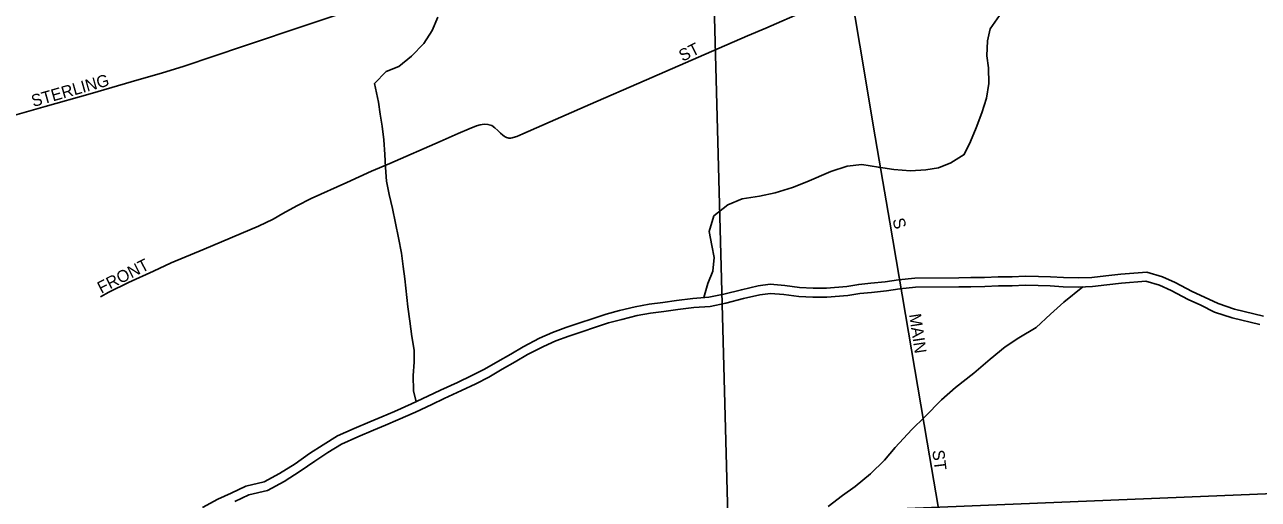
# Model space of a CAD drawing. Extents: x 1985906 to 2360102, y 891258 to 1222054.
# Drawn here: x 2163486 to 2168641, y 1079331 to 1081312 of the extents above; entities that cross this region are included whole.
import ezdxf

# ---------------------------------------------------------------- set-up
doc = ezdxf.new("R2010")
doc.units = 0
for name, color, linetype in [('GM_X_City_Street', 7, 'Continuous'), ('GM_X_City_Street_Text', 7, 'Continuous'), ('GM_X_Minor_River', 7, 'Continuous'), ('GM_X_Section', 7, 'Continuous')]:
    doc.layers.add(name, color=color, linetype=linetype)

msp = doc.modelspace()

# ---------------------------------------------------------------- linework, layer by layer
at = {"layer": 'GM_X_City_Street'}
for points in [[(2167056.1, 1080747.3), (2167031.2, 1080892.5), (2166993.7, 1081119), (2166937.6, 1081450.8)], [(2163403.6, 1080923.3), (2163444.7, 1080935.1), (2163571.8, 1080970.5), (2163760.1, 1081023.8), (2163964.7, 1081083), (2164058, 1081109.5), (2164152.3, 1081139.4), (2164400.4, 1081222), (2164667.1, 1081311), (2164758.3, 1081342.2), (2164829.3, 1081365.4)], [(2163803.1, 1080176.7), (2163837.7, 1080196), (2163920.3, 1080236.5), (2164024.2, 1080284), (2164098.5, 1080317.6), (2164236.5, 1080374.6), (2164463.6, 1080471.4), (2164524, 1080500), (2164565.1, 1080523.8), (2164622.6, 1080556.8), (2164683.8, 1080586.1), (2164831.6, 1080653.1), (2164935.7, 1080700.3), (2165012, 1080732.4), (2165222.6, 1080825.2), (2165298, 1080857.9), (2165342.9, 1080878.1), (2165373.6, 1080890.2), (2165389.4, 1080894.6), (2165405.7, 1080896.9), (2165422, 1080895.9), (2165437.4, 1080890.8), (2165451.2, 1080881.9), (2165463.4, 1080870.7), (2165474.7, 1080858.9), (2165483.4, 1080851.6), (2165488.9, 1080847.2), (2165494.1, 1080844), (2165499.1, 1080841.2), (2165504.8, 1080839.4), (2165509.4, 1080838.5), (2165514.4, 1080838.4), (2165517.9, 1080838.8), (2165522.7, 1080839.6), (2165527.2, 1080840.7), (2165543, 1080846.1), (2165568.1, 1080857.1), (2165704.6, 1080916.7), (2165872.4, 1080990.6), (2166052.9, 1081068.6), (2166355.4, 1081199.9), (2166506.6, 1081265), (2166582.6, 1081297.9), (2166748.9, 1081369.7)], [(2167321.8, 1079195.1), (2167256.4, 1079569.6), (2167100.5, 1080488.2), (2167056.1, 1080747.3)]]:
    msp.add_lwpolyline(points, dxfattribs=at)
at = {"layer": 'GM_X_Minor_River'}
for points in [[(2165122.3, 1079738.6), (2165110.4, 1079783.5), (2165109.8, 1079847.7), (2165113.3, 1079903.9), (2165112.9, 1079954.1), (2165104.3, 1080010.2), (2165095.7, 1080074.4), (2165087.1, 1080134.5), (2165074, 1080250.8), (2165067.5, 1080302.9), (2165061, 1080359), (2165048.3, 1080423.1), (2165035.7, 1080483.2), (2165023.1, 1080545.3), (2165008.5, 1080603.4), (2164998, 1080659.5), (2164993.5, 1080715.6), (2164991, 1080769.8), (2164986.4, 1080832), (2164979.8, 1080888.1), (2164971.4, 1080938.2), (2164964.9, 1080988.3), (2164948.1, 1081066.4), (2164995.9, 1081117), (2165049.9, 1081137.6), (2165101.8, 1081180.2), (2165153.6, 1081232.9), (2165189.2, 1081287.4), (2165212.8, 1081343.8)], [(2166324.1, 1080172.9), (2166340.1, 1080232.5), (2166361.8, 1080282.9), (2166367.3, 1080341.1), (2166356.8, 1080391.2), (2166346.2, 1080449.3), (2166365.7, 1080513.7), (2166423.6, 1080560.4), (2166483.6, 1080585.1), (2166555.9, 1080595.8), (2166622, 1080610.4), (2166694.2, 1080633.2), (2166754.3, 1080655.8), (2166854.3, 1080698.9), (2166922.5, 1080721.6), (2166984.7, 1080728.2), (2167053.1, 1080716.8), (2167117.5, 1080707.4), (2167187.9, 1080702), (2167252.1, 1080706.6), (2167304.3, 1080715.1), (2167356.4, 1080735.7), (2167412.3, 1080770.3), (2167437.9, 1080824.8), (2167461.5, 1080881.2), (2167485.1, 1080943.6), (2167504.6, 1081006), (2167514.1, 1081066.3), (2167513.5, 1081132.5), (2167507, 1081182.7), (2167508.5, 1081244.9), (2167520.1, 1081295.2), (2167559.8, 1081349.7)], [(2168662.2, 1080095.6), (2168541.4, 1080124.6), (2168472.9, 1080148.1), (2168416.4, 1080175.6), (2168363.9, 1080199.2), (2168293.2, 1080236.7), (2168240.8, 1080260.3), (2168174.3, 1080279.8), (2168065.9, 1080270.7), (2168003.6, 1080264.1), (2167945.4, 1080257.5), (2167889.2, 1080255), (2167826.9, 1080256.4), (2167772.6, 1080259.9), (2167722.3, 1080261.5), (2167666.1, 1080263), (2167611.8, 1080260.4), (2167553.6, 1080259.9), (2167497.3, 1080257.4), (2167439, 1080256.8), (2167388.8, 1080256.3), (2167206, 1080254.6), (2167137.7, 1080248), (2167081.5, 1080239.4), (2167021.3, 1080232.8), (2166971.1, 1080228.4), (2166921, 1080219.9), (2166836.6, 1080213.1), (2166780.4, 1080212.5), (2166724.1, 1080216), (2166661.7, 1080223.5), (2166601.4, 1080228.9), (2166551.2, 1080222.4), (2166481, 1080205.7), (2166406.8, 1080187), (2166344.7, 1080174.3), (2166278.4, 1080169.7), (2166210.2, 1080161.1), (2166152, 1080152.5), (2166095.7, 1080145.9), (2166037.6, 1080135.3), (2165971.4, 1080118.7), (2165915.3, 1080104.1), (2165747, 1080048.3), (2165690.9, 1080027.8), (2165636.9, 1080003.2), (2165568.9, 1079968.4), (2165516.9, 1079937.8), (2165462.9, 1079907.2), (2165407, 1079874.6), (2165354.9, 1079848), (2165294.9, 1079819.4), (2165222.9, 1079786.6), (2165170.9, 1079762), (2165102.8, 1079729.2), (2165030.8, 1079698.5), (2164978.7, 1079675.9), (2164928.7, 1079655.4), (2164862.6, 1079626.7), (2164792.6, 1079595.9), (2164732.6, 1079559.2), (2164676.7, 1079522.6), (2164616.8, 1079479.9), (2164550.9, 1079439.1), (2164486.9, 1079404.4), (2164410.7, 1079385.6), (2164348.6, 1079356.9), (2164292.6, 1079332.3), (2164228.6, 1079297.6)], [(2164364.3, 1079322.3), (2164423.3, 1079349.6), (2164500.7, 1079368.7), (2164569.9, 1079406.2), (2164637.8, 1079448.2), (2164698.2, 1079491.2), (2164753, 1079527.1), (2164810.2, 1079562.1), (2164877.8, 1079591.8), (2164943.5, 1079620.4), (2164993.5, 1079640.9), (2165045.8, 1079663.6), (2165118.5, 1079694.6), (2165187.2, 1079727.7), (2165238.9, 1079752.1), (2165311, 1079784.9), (2165371.8, 1079813.9), (2165425.2, 1079841.2), (2165481.9, 1079874.3), (2165535.9, 1079904.9), (2165587.2, 1079935.1), (2165653.4, 1079968.9), (2165705.4, 1079992.6), (2165759.5, 1080012.4), (2165926, 1080067.6), (2165980.8, 1080081.9), (2166045.6, 1080098.2), (2166101.3, 1080108.3), (2166156.9, 1080114.8), (2166215.3, 1080123.4), (2166282.1, 1080131.9), (2166349.8, 1080136.6), (2166415.3, 1080149.9), (2166490.1, 1080168.8), (2166558.1, 1080185), (2166602.1, 1080190.7), (2166657.7, 1080185.6), (2166720.6, 1080178.1), (2166779.4, 1080174.5), (2166838.3, 1080175.1), (2166925.7, 1080182.1), (2166976, 1080190.6), (2167025.1, 1080195), (2167086.5, 1080201.7), (2167142.4, 1080210.2), (2167208, 1080216.6), (2167389.2, 1080218.3), (2167439.4, 1080218.8), (2167498.3, 1080219.4), (2167554.6, 1080221.9), (2167612.9, 1080222.4), (2167666.4, 1080224.9), (2167721.3, 1080223.5), (2167770.8, 1080222), (2167825.2, 1080218.4), (2167889.6, 1080217), (2167948.4, 1080219.6), (2168007.8, 1080226.3), (2168069.5, 1080232.9), (2168170.4, 1080241.3), (2168227.6, 1080224.6), (2168276.5, 1080202.6), (2168347.2, 1080165.1), (2168400.2, 1080141.2), (2168458.3, 1080112.9), (2168530.8, 1080088.1), (2168646.4, 1080060.4)], [(2167908.2, 1080217.8), (2167827.8, 1080154.1), (2167772, 1080103.4), (2167712.2, 1080048.6), (2167640.3, 1080005.8), (2167582.3, 1079967.2), (2167520.5, 1079916.4), (2167452.7, 1079857.6), (2167374.9, 1079798.6), (2167317.1, 1079745.9), (2167247.4, 1079675), (2167193.6, 1079622.3), (2167123.9, 1079547.4), (2167078.2, 1079494.8), (2167020.4, 1079438.1), (2166956.6, 1079385.3), (2166902.7, 1079346.7), (2166842.8, 1079302)]]:
    msp.add_lwpolyline(points, dxfattribs=at)
at = {"layer": 'GM_X_Section'}
for points in [[(2166281.8, 1084568.6), (2169519.4, 1084669.3), (2171681.5, 1084865.9), (2171687.9, 1084551.7), (2171838.6, 1079483.3), (2166424.4, 1079261.9)], [(2166281.8, 1084568.6), (2166424.4, 1079261.9), (2161115.7, 1079103.4), (2160986.8, 1084468.2)], [(2171838.6, 1079483.3), (2171844.1, 1079281.2), (2172006.3, 1074014.7), (2166569.2, 1073905.3), (2166424.4, 1079261.9)]]:
    msp.add_lwpolyline(points, close=True, dxfattribs=at)

# ---------------------------------------------------------------- texts
at = {"layer": 'GM_X_City_Street_Text'}
for s, rotation, p in [('ST', 26.565, (2166235, 1081156.8)), ('STERLING', 15.8296, (2163522, 1080968.3)), ('S', 285.0029, (2167111.5, 1080498.2)), ('FRONT', 27.1221, (2163806, 1080188.7)), ('MAIN', 278.4716, (2167181.3, 1080102.6)), ('ST', 277.12, (2167278.2, 1079534.8))]:
    msp.add_text(s, height=50, rotation=rotation, dxfattribs=at).set_placement(p)

doc.saveas('drawing.dxf')
